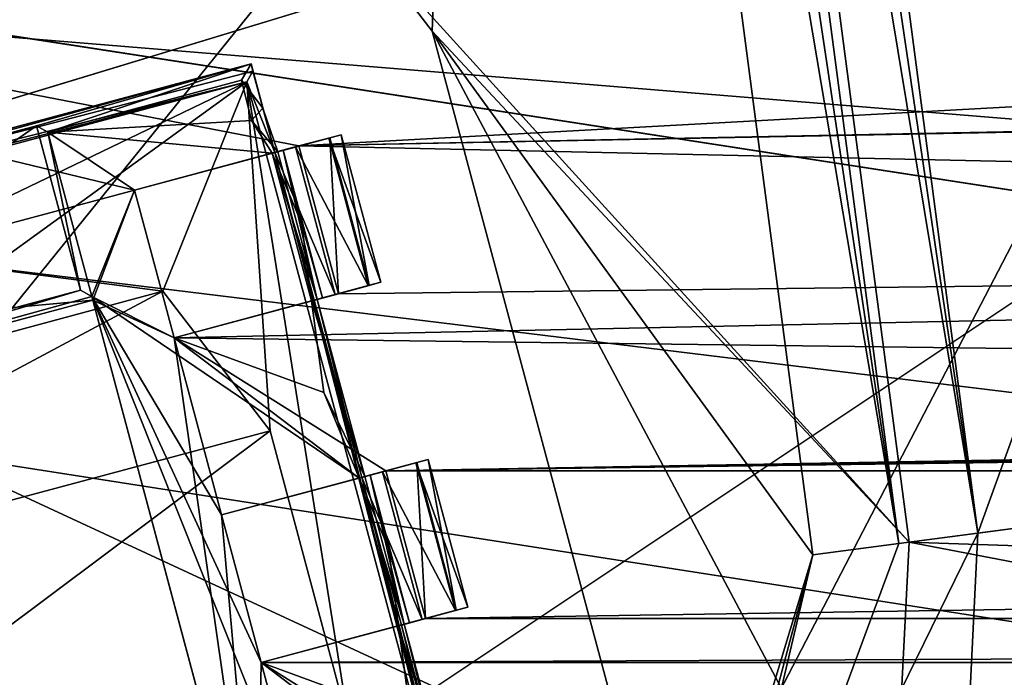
# Model space of a CAD drawing. Header units: millimetres. Extents: x -78 to 78, y -78 to 78.
# Tile 364 of 449: x -16.82 to -13.6, y 63.73 to 65.88. Entities that reach past the tile are written whole.
import ezdxf

# ---------------------------------------------------------------- set-up
doc = ezdxf.new("R2010")
doc.units = ezdxf.units.MM
doc.header["$LTSCALE"] = 41.718519
for name, color, linetype in [('10', 7, 'CONTINUOUS'), ('1023', 7, 'CONTINUOUS'), ('1129', 7, 'CONTINUOUS'), ('1153', 7, 'CONTINUOUS'), ('1745', 7, 'CONTINUOUS'), ('1769', 7, 'CONTINUOUS'), ('2704', 7, 'CONTINUOUS'), ('2720', 7, 'CONTINUOUS'), ('3549', 7, 'CONTINUOUS'), ('3584', 7, 'CONTINUOUS'), ('3587', 7, 'CONTINUOUS'), ('3612', 7, 'CONTINUOUS'), ('3613', 7, 'CONTINUOUS'), ('3615', 7, 'CONTINUOUS'), ('3637', 7, 'CONTINUOUS'), ('3640', 7, 'CONTINUOUS'), ('3643', 7, 'CONTINUOUS'), ('3645', 7, 'CONTINUOUS'), ('3667', 7, 'CONTINUOUS'), ('3668', 7, 'CONTINUOUS'), ('3670', 7, 'CONTINUOUS'), ('3673', 7, 'CONTINUOUS'), ('3692', 7, 'CONTINUOUS'), ('3694', 7, 'CONTINUOUS'), ('3695', 7, 'CONTINUOUS'), ('3719', 7, 'CONTINUOUS'), ('3720', 7, 'CONTINUOUS'), ('3722', 7, 'CONTINUOUS'), ('3724', 7, 'CONTINUOUS'), ('3741', 7, 'CONTINUOUS'), ('3744', 7, 'CONTINUOUS'), ('3745', 7, 'CONTINUOUS'), ('3769', 7, 'CONTINUOUS'), ('3770', 7, 'CONTINUOUS'), ('3773', 7, 'CONTINUOUS'), ('3797', 7, 'CONTINUOUS'), ('3798', 7, 'CONTINUOUS'), ('3800', 7, 'CONTINUOUS'), ('3823', 7, 'CONTINUOUS'), ('3825', 7, 'CONTINUOUS'), ('3877', 7, 'CONTINUOUS'), ('6', 7, 'CONTINUOUS'), ('845', 7, 'CONTINUOUS'), ('847', 7, 'CONTINUOUS'), ('870', 7, 'CONTINUOUS'), ('873', 7, 'CONTINUOUS'), ('919', 7, 'CONTINUOUS'), ('920', 7, 'CONTINUOUS'), ('943', 7, 'CONTINUOUS'), ('968', 7, 'CONTINUOUS')]:
    doc.layers.add(name, color=color, linetype=linetype)

msp = doc.modelspace()

# ---------------------------------------------------------------- linework, layer by layer
at = {"layer": '10', "linetype": 'CONTINUOUS'}
for points in [[(-45.7061, 61.0325, -2), (-35.7207, 67.3652, -2), (-2.1202, 62.1222, -2), (-45.7061, 61.0325, -2)], [(12.1176, 64.5267, -2), (-35.7207, 67.3652, -2), (12.9863, 67.3679, -2), (12.1176, 64.5267, -2)], [(-2.1202, 62.1222, -2), (-35.7207, 67.3652, -2), (0, 63, -2), (-2.1202, 62.1222, -2)], [(0, 63, -2), (-35.7207, 67.3652, -2), (12.2508, 63.4403, -2), (0, 63, -2)], [(-35.7207, 67.3652, -2), (12.1176, 64.5267, -2), (12.5431, 64.3966, -2), (-35.7207, 67.3652, -2)], [(12.2508, 63.4403, -2), (-35.7207, 67.3652, -2), (12.5431, 64.3966, -2), (12.2508, 63.4403, -2)]]:
    msp.add_3dface(points, dxfattribs=at)
at = {"layer": '1023', "color": 7, "linetype": 'CONTINUOUS'}
for points in [[(-14.7446, 70.5276, 22.2), (-13.9075, 64.169, 22.2), (-15.7007, 66.1437, 22.2), (-14.7446, 70.5276, 22.2)], [(-19.1711, 65.3654, 22.2), (-22.4946, 68.451, 22.2), (-16.0801, 66.1937, 22.2), (-19.1711, 65.3654, 22.2)], [(-15.7007, 66.1437, 22.2), (-13.9075, 64.169, 22.2), (-15.4677, 65.8401, 22.2), (-15.7007, 66.1437, 22.2)], [(-13.9075, 64.169, 22.2), (-13.9661, 63.0151, 22.2), (-15.4677, 65.8401, 22.2), (-13.9075, 64.169, 22.2)], [(-13.9661, 63.0151, 22.2), (-14.6395, 62.7491, 22.2), (-15.4677, 65.8401, 22.2), (-13.9661, 63.0151, 22.2)]]:
    msp.add_3dface(points, dxfattribs=at)
at = {"layer": '1129', "color": 7, "linetype": 'CONTINUOUS'}
for points in [[(-14.7446, 70.5276, 22.2), (-12.0794, 71.0069, 22.9248), (-8.541, 64.8756, 23.6504), (-14.7446, 70.5276, 22.2)], [(-14.7446, 70.5276, 22.2), (-8.541, 64.8756, 23.6504), (-13.9075, 64.169, 22.2), (-14.7446, 70.5276, 22.2)]]:
    msp.add_3dface(points, dxfattribs=at)
at = {"layer": '1153', "color": 7, "linetype": 'CONTINUOUS'}
for points in [[(-8.541, 64.8756, 23.6504), (-8.4236, 63.9839, 23.6629), (-13.9075, 64.169, 22.2), (-8.541, 64.8756, 23.6504)], [(-13.9075, 64.169, 22.2), (-8.3066, 63.0947, 23.7), (-13.9661, 63.0151, 22.2), (-13.9075, 64.169, 22.2)], [(-8.4236, 63.9839, 23.6629), (-8.3066, 63.0947, 23.7), (-13.9075, 64.169, 22.2), (-8.4236, 63.9839, 23.6629)]]:
    msp.add_3dface(points, dxfattribs=at)
at = {"layer": '1745', "linetype": 'CONTINUOUS'}
for points in [[(-7.9703, 75.9162, 28.7), (-31.0424, 69.7372, 28.7), (-28.8782, 50.0362, 28.7), (-7.9703, 75.9162, 28.7)], [(-19.091, 54.5266, 28.7), (-7.9703, 75.9162, 28.7), (-28.8782, 50.0362, 28.7), (-19.091, 54.5266, 28.7)], [(-8.651, 57.1209, 28.7), (-7.9703, 75.9162, 28.7), (-19.091, 54.5266, 28.7), (-8.651, 57.1209, 28.7)]]:
    msp.add_3dface(points, dxfattribs=at)
at = {"layer": '1769', "linetype": 'CONTINUOUS'}
for points in [[(-27.6073, 68.005, 26.2), (-10.0938, 72.6977, 26.2), (-10.352, 59.2515, 26.2), (-27.6073, 68.005, 26.2)], [(-24.562, 60.6528, 26.2), (-27.6073, 68.005, 26.2), (-14.9868, 55.9316, 26.2), (-24.562, 60.6528, 26.2)], [(-27.6073, 68.005, 26.2), (-10.352, 59.2515, 26.2), (-12.3647, 57.1714, 26.2), (-27.6073, 68.005, 26.2)], [(-27.6073, 68.005, 26.2), (-12.3647, 57.1714, 26.2), (-14.9868, 55.9316, 26.2), (-27.6073, 68.005, 26.2)]]:
    msp.add_3dface(points, dxfattribs=at)
at = {"layer": '2704', "linetype": 'CONTINUOUS'}
for points in [[(-1.5819, 66.25, 21.67), (-21.6345, 66.5724, 21.67), (-15.9035, 65.4645, 21.67), (-1.5819, 66.25, 21.67)], [(-21.6345, 66.5724, 21.67), (-18.4216, 64.7898, 21.67), (-16.4414, 65.3204, 21.67), (-21.6345, 66.5724, 21.67)], [(-15.9035, 65.4645, 21.67), (-21.6345, 66.5724, 21.67), (-16.4414, 65.3204, 21.67), (-15.9035, 65.4645, 21.67)], [(-1.5819, 65.75, 21.67), (-1.5819, 66.25, 21.67), (-15.9035, 65.4645, 21.67), (-1.5819, 65.75, 21.67)], [(-1.5819, 65.15, 21.67), (-1.025, 65.75, 21.67), (-15.9035, 65.4645, 21.67), (-1.5819, 65.15, 21.67)], [(-1.025, 65.75, 21.67), (-1.5819, 65.75, 21.67), (-15.9035, 65.4645, 21.67), (-1.025, 65.75, 21.67)], [(-1.5819, 65.15, 21.67), (-15.9035, 65.4645, 21.67), (-15.7741, 64.9815, 21.67), (-1.5819, 65.15, 21.67)], [(-18.4216, 64.7898, 21.67), (-16.5779, 64.9605, 21.67), (-16.4414, 65.3204, 21.67), (-18.4216, 64.7898, 21.67)], [(-16.4414, 65.3204, 21.67), (-16.5779, 64.9605, 21.67), (-16.312, 64.8374, 21.67), (-16.4414, 65.3204, 21.67)], [(-1.5819, 64.65, 21.67), (-1.5819, 65.15, 21.67), (-16.312, 64.8374, 21.67), (-1.5819, 64.65, 21.67)], [(-16.312, 64.8374, 21.67), (-1.5819, 65.15, 21.67), (-15.7741, 64.9815, 21.67), (-16.312, 64.8374, 21.67)], [(-18.1234, 64.5464, 21.67), (-16.5779, 64.9605, 21.67), (-18.4216, 64.7898, 21.67), (-18.1234, 64.5464, 21.67)], [(-16.5779, 64.9605, 21.67), (-16.0407, 62.9557, 21.67), (-16.312, 64.8374, 21.67), (-16.5779, 64.9605, 21.67)], [(-15.6188, 64.402, 21.67), (-1.5819, 64.65, 21.67), (-16.312, 64.8374, 21.67), (-15.6188, 64.402, 21.67)], [(-16.0407, 62.9557, 21.67), (-16.1567, 64.2579, 21.67), (-16.312, 64.8374, 21.67), (-16.0407, 62.9557, 21.67)], [(-16.1567, 64.2579, 21.67), (-15.6188, 64.402, 21.67), (-16.312, 64.8374, 21.67), (-16.1567, 64.2579, 21.67)], [(16.312, 64.8374, 21.67), (1.5819, 64.65, 21.67), (-15.6188, 64.402, 21.67), (16.312, 64.8374, 21.67)], [(15.6188, 64.4019, 21.67), (16.312, 64.8374, 21.67), (-15.6188, 64.402, 21.67), (15.6188, 64.4019, 21.67)], [(1.5819, 64.65, 21.67), (1.025, 64.65, 21.67), (-15.6188, 64.402, 21.67), (1.5819, 64.65, 21.67)], [(1.025, 64.65, 21.67), (-1.025, 64.65, 21.67), (-15.6188, 64.402, 21.67), (1.025, 64.65, 21.67)], [(-1.025, 64.65, 21.67), (-1.5819, 64.65, 21.67), (-15.6188, 64.402, 21.67), (-1.025, 64.65, 21.67)], [(-15.4894, 63.919, 21.67), (15.6188, 64.4019, 21.67), (-15.6188, 64.402, 21.67), (-15.4894, 63.919, 21.67)], [(15.4894, 63.919, 21.67), (15.6188, 64.4019, 21.67), (-15.4894, 63.919, 21.67), (15.4894, 63.919, 21.67)], [(-16.0407, 62.9557, 21.67), (-16.0273, 63.7749, 21.67), (-16.1567, 64.2579, 21.67), (-16.0407, 62.9557, 21.67)], [(16.0273, 63.7748, 21.67), (15.4894, 63.919, 21.67), (-16.0273, 63.7749, 21.67), (16.0273, 63.7748, 21.67)], [(-16.0273, 63.7749, 21.67), (15.4894, 63.919, 21.67), (-15.4894, 63.919, 21.67), (-16.0273, 63.7749, 21.67)], [(-16.0407, 62.9557, 21.67), (-15.872, 63.1953, 21.67), (-16.0273, 63.7749, 21.67), (-16.0407, 62.9557, 21.67)], [(-15.3341, 63.3395, 21.67), (16.0273, 63.7748, 21.67), (-16.0273, 63.7749, 21.67), (-15.3341, 63.3395, 21.67)], [(-15.872, 63.1953, 21.67), (-15.3341, 63.3395, 21.67), (-16.0273, 63.7749, 21.67), (-15.872, 63.1953, 21.67)], [(15.3341, 63.3394, 21.67), (16.0273, 63.7748, 21.67), (-15.3341, 63.3395, 21.67), (15.3341, 63.3394, 21.67)]]:
    msp.add_3dface(points, dxfattribs=at)
at = {"layer": '2720', "linetype": 'CONTINUOUS'}
for points in [[(-21.6495, 66.5675, 20.074), (21.6343, 66.5724, 20.074), (10.8681, 61.5473, 20.074), (-21.6495, 66.5675, 20.074)], [(-41.1446, 56.6312, 20.074), (-21.6495, 66.5675, 20.074), (-10.8403, 61.5523, 20.074), (-41.1446, 56.6312, 20.074)], [(-10.8403, 61.5523, 20.074), (-21.6495, 66.5675, 20.074), (10.8681, 61.5473, 20.074), (-10.8403, 61.5523, 20.074)]]:
    msp.add_3dface(points, dxfattribs=at)
at = {"layer": '3549', "linetype": 'CONTINUOUS'}
for points in [[(-16.0376, 62.9439, 21.845), (-16.5779, 64.9605, 21.67), (-16.5811, 64.9724, 21.845), (-16.0376, 62.9439, 21.845)], [(-16.0407, 62.9557, 21.67), (-16.5779, 64.9605, 21.67), (-16.0376, 62.9439, 21.845), (-16.0407, 62.9557, 21.67)]]:
    msp.add_3dface(points, dxfattribs=at)
at = {"layer": '3584', "linetype": 'CONTINUOUS'}
for points in [[(-16.1567, 64.2579, 21.67), (-16.0273, 63.7749, 21.67), (-16.1567, 64.2579, 21.845), (-16.1567, 64.2579, 21.67)], [(-16.0273, 63.7749, 21.67), (-16.0273, 63.7749, 21.845), (-16.1567, 64.2579, 21.845), (-16.0273, 63.7749, 21.67)]]:
    msp.add_3dface(points, dxfattribs=at)
at = {"layer": '3587', "linetype": 'CONTINUOUS'}
for points in [[(-16.5811, 64.9724, 21.845), (-18.1234, 64.5464, 21.67), (-16.6175, 64.9934, 22.27), (-16.5811, 64.9724, 21.845)], [(-16.6175, 64.9934, 22.27), (-18.1234, 64.5464, 21.67), (-18.1056, 64.5946, 22.27), (-16.6175, 64.9934, 22.27)], [(-16.5779, 64.9605, 21.67), (-18.1234, 64.5464, 21.67), (-16.5811, 64.9724, 21.845), (-16.5779, 64.9605, 21.67)]]:
    msp.add_3dface(points, dxfattribs=at)
at = {"layer": '3612', "linetype": 'CONTINUOUS'}
for points in [[(-15.6188, 64.402, 21.67), (-16.1567, 64.2579, 21.845), (-15.5181, 64.429, 21.7623), (-15.6188, 64.402, 21.67)], [(-16.1567, 64.2579, 21.845), (-15.7066, 64.3784, 21.8612), (-15.5181, 64.429, 21.7623), (-16.1567, 64.2579, 21.845)], [(-15.7066, 64.3784, 21.8612), (-15.4806, 64.439, 21.896), (-15.5181, 64.429, 21.7623), (-15.7066, 64.3784, 21.8612)], [(-15.4806, 64.439, 21.896), (-15.7066, 64.3784, 21.8612), (-15.6708, 64.3881, 22.1542), (-15.4806, 64.439, 21.896)], [(-15.6883, 64.3834, 22.4493), (-15.6979, 64.3808, 22.6698), (-15.5213, 64.4281, 22.5598), (-15.6883, 64.3834, 22.4493)], [(-15.5213, 64.4281, 22.5598), (-15.6979, 64.3808, 22.6698), (-15.6296, 64.3991, 22.652), (-15.5213, 64.4281, 22.5598)], [(-15.4806, 64.439, 22.421), (-15.6883, 64.3834, 22.4493), (-15.5213, 64.4281, 22.5598), (-15.4806, 64.439, 22.421)], [(-15.6883, 64.3834, 22.4493), (-15.4806, 64.439, 22.421), (-15.6708, 64.3881, 22.1542), (-15.6883, 64.3834, 22.4493)], [(-15.4806, 64.439, 22.421), (-15.4806, 64.439, 21.896), (-15.6708, 64.3881, 22.1542), (-15.4806, 64.439, 22.421)], [(-15.6188, 64.402, 21.67), (-16.1567, 64.2579, 21.67), (-16.1567, 64.2579, 21.845), (-15.6188, 64.402, 21.67)]]:
    msp.add_3dface(points, dxfattribs=at)
at = {"layer": '3613', "linetype": 'CONTINUOUS'}
for points in [[(-16.0273, 63.7749, 21.67), (-15.4894, 63.919, 21.67), (-15.3887, 63.946, 21.7623), (-16.0273, 63.7749, 21.67)], [(-16.0273, 63.7749, 21.845), (-16.0273, 63.7749, 21.67), (-15.3887, 63.946, 21.7623), (-16.0273, 63.7749, 21.845)], [(-15.5775, 63.8954, 21.8612), (-16.0273, 63.7749, 21.845), (-15.3887, 63.946, 21.7623), (-15.5775, 63.8954, 21.8612)], [(-15.5414, 63.9051, 22.1557), (-15.5775, 63.8954, 21.8612), (-15.3512, 63.9561, 21.896), (-15.5414, 63.9051, 22.1557)], [(-15.3512, 63.9561, 21.896), (-15.5775, 63.8954, 21.8612), (-15.3887, 63.946, 21.7623), (-15.3512, 63.9561, 21.896)], [(-15.5589, 63.9004, 22.4493), (-15.5414, 63.9051, 22.1557), (-15.3512, 63.9561, 22.421), (-15.5589, 63.9004, 22.4493)], [(-15.3919, 63.9451, 22.5598), (-15.5589, 63.9004, 22.4493), (-15.3512, 63.9561, 22.421), (-15.3919, 63.9451, 22.5598)], [(-15.5002, 63.9161, 22.652), (-15.5589, 63.9004, 22.4493), (-15.3919, 63.9451, 22.5598), (-15.5002, 63.9161, 22.652)], [(-15.3512, 63.9561, 22.421), (-15.5414, 63.9051, 22.1557), (-15.3512, 63.9561, 21.896), (-15.3512, 63.9561, 22.421)], [(-15.5685, 63.8978, 22.6698), (-15.5589, 63.9004, 22.4493), (-15.5002, 63.9161, 22.652), (-15.5685, 63.8978, 22.6698)]]:
    msp.add_3dface(points, dxfattribs=at)
at = {"layer": '3615', "linetype": 'CONTINUOUS'}
for points in [[(-16.7251, 65.5097, 21.845), (-16.6175, 64.9934, 22.27), (-16.7615, 65.5307, 22.27), (-16.7251, 65.5097, 21.845)], [(-16.5811, 64.9724, 21.845), (-16.6175, 64.9934, 22.27), (-16.7251, 65.5097, 21.845), (-16.5811, 64.9724, 21.845)]]:
    msp.add_3dface(points, dxfattribs=at)
at = {"layer": '3637', "linetype": 'CONTINUOUS'}
for points in [[(-15.7741, 64.9815, 21.67), (-15.9035, 65.4645, 21.67), (-15.8028, 65.4915, 21.7623), (-15.7741, 64.9815, 21.67)], [(-15.7653, 65.5015, 21.896), (-15.6734, 65.0085, 21.7623), (-15.8028, 65.4915, 21.7623), (-15.7653, 65.5015, 21.896)], [(-15.6734, 65.0085, 21.7623), (-15.7741, 64.9815, 21.67), (-15.8028, 65.4915, 21.7623), (-15.6734, 65.0085, 21.7623)], [(-15.6359, 65.0186, 21.896), (-15.6734, 65.0085, 21.7623), (-15.7653, 65.5015, 21.896), (-15.6359, 65.0186, 21.896)]]:
    msp.add_3dface(points, dxfattribs=at)
at = {"layer": '3640', "linetype": 'CONTINUOUS'}
for points in [[(-15.4894, 63.919, 21.67), (-15.6188, 64.402, 21.67), (-15.5181, 64.429, 21.7623), (-15.4894, 63.919, 21.67)], [(-15.4806, 64.439, 21.896), (-15.3887, 63.946, 21.7623), (-15.5181, 64.429, 21.7623), (-15.4806, 64.439, 21.896)], [(-15.3887, 63.946, 21.7623), (-15.4894, 63.919, 21.67), (-15.5181, 64.429, 21.7623), (-15.3887, 63.946, 21.7623)], [(-15.3512, 63.9561, 21.896), (-15.3887, 63.946, 21.7623), (-15.4806, 64.439, 21.896), (-15.3512, 63.9561, 21.896)]]:
    msp.add_3dface(points, dxfattribs=at)
at = {"layer": '3643', "linetype": 'CONTINUOUS'}
for points in [[(-16.7615, 65.5307, 22.27), (-18.1056, 64.5946, 22.27), (-18.2495, 65.132, 22.27), (-16.7615, 65.5307, 22.27)], [(-16.6175, 64.9934, 22.27), (-18.1056, 64.5946, 22.27), (-16.7615, 65.5307, 22.27), (-16.6175, 64.9934, 22.27)]]:
    msp.add_3dface(points, dxfattribs=at)
at = {"layer": '3645', "linetype": 'CONTINUOUS'}
for points in [[(-16.0911, 65.6796, 21.845), (-16.0582, 65.5484, 21.845), (-16.7251, 65.5097, 21.845), (-16.0911, 65.6796, 21.845)], [(-16.0582, 65.5484, 21.845), (-15.9913, 65.441, 21.845), (-16.7251, 65.5097, 21.845), (-16.0582, 65.5484, 21.845)], [(-16.4414, 65.3204, 21.845), (-16.5811, 64.9724, 21.845), (-16.7251, 65.5097, 21.845), (-16.4414, 65.3204, 21.845)], [(-15.9913, 65.441, 21.845), (-16.4414, 65.3204, 21.845), (-16.7251, 65.5097, 21.845), (-15.9913, 65.441, 21.845)], [(-16.312, 64.8374, 21.845), (-16.5811, 64.9724, 21.845), (-16.4414, 65.3204, 21.845), (-16.312, 64.8374, 21.845)], [(-16.0376, 62.9439, 21.845), (-16.5811, 64.9724, 21.845), (-15.872, 63.1953, 21.845), (-16.0376, 62.9439, 21.845)], [(-16.5811, 64.9724, 21.845), (-15.7066, 64.3784, 21.8612), (-16.1567, 64.2579, 21.845), (-16.5811, 64.9724, 21.845)], [(-15.7066, 64.3784, 21.8612), (-16.5811, 64.9724, 21.845), (-16.312, 64.8374, 21.845), (-15.7066, 64.3784, 21.8612)], [(-15.872, 63.1953, 21.845), (-16.5811, 64.9724, 21.845), (-16.0273, 63.7749, 21.845), (-15.872, 63.1953, 21.845)], [(-16.0273, 63.7749, 21.845), (-16.5811, 64.9724, 21.845), (-16.1567, 64.2579, 21.845), (-16.0273, 63.7749, 21.845)], [(-15.8622, 64.9579, 21.845), (-15.8219, 64.6581, 21.845), (-16.312, 64.8374, 21.845), (-15.8622, 64.9579, 21.845)], [(-15.8219, 64.6581, 21.845), (-15.7066, 64.3784, 21.8612), (-16.312, 64.8374, 21.845), (-15.8219, 64.6581, 21.845)], [(-15.5775, 63.8954, 21.8612), (-15.5372, 63.5956, 21.845), (-16.0273, 63.7749, 21.845), (-15.5775, 63.8954, 21.8612)], [(-15.5372, 63.5956, 21.845), (-15.4219, 63.3159, 21.8612), (-16.0273, 63.7749, 21.845), (-15.5372, 63.5956, 21.845)], [(-15.4219, 63.3159, 21.8612), (-15.872, 63.1953, 21.845), (-16.0273, 63.7749, 21.845), (-15.4219, 63.3159, 21.8612)]]:
    msp.add_3dface(points, dxfattribs=at)
at = {"layer": '3667', "linetype": 'CONTINUOUS'}
for points in [[(-16.312, 64.8374, 21.67), (-15.7741, 64.9815, 21.67), (-15.6734, 65.0085, 21.7623), (-16.312, 64.8374, 21.67)], [(-16.312, 64.8374, 21.845), (-16.312, 64.8374, 21.67), (-15.6734, 65.0085, 21.7623), (-16.312, 64.8374, 21.845)], [(-15.8622, 64.9579, 21.845), (-16.312, 64.8374, 21.845), (-15.6734, 65.0085, 21.7623), (-15.8622, 64.9579, 21.845)], [(-15.8261, 64.9676, 22.1557), (-15.8622, 64.9579, 21.845), (-15.6359, 65.0186, 21.896), (-15.8261, 64.9676, 22.1557)], [(-15.6359, 65.0186, 21.896), (-15.8622, 64.9579, 21.845), (-15.6734, 65.0085, 21.7623), (-15.6359, 65.0186, 21.896)], [(-15.8436, 64.9629, 22.4493), (-15.8261, 64.9676, 22.1557), (-15.6359, 65.0186, 22.421), (-15.8436, 64.9629, 22.4493)], [(-15.6766, 65.0077, 22.5598), (-15.8436, 64.9629, 22.4493), (-15.6359, 65.0186, 22.421), (-15.6766, 65.0077, 22.5598)], [(-15.7849, 64.9786, 22.652), (-15.8436, 64.9629, 22.4493), (-15.6766, 65.0077, 22.5598), (-15.7849, 64.9786, 22.652)], [(-15.6359, 65.0186, 22.421), (-15.8261, 64.9676, 22.1557), (-15.6359, 65.0186, 21.896), (-15.6359, 65.0186, 22.421)], [(-15.8532, 64.9603, 22.6698), (-15.8436, 64.9629, 22.4493), (-15.7849, 64.9786, 22.652), (-15.8532, 64.9603, 22.6698)]]:
    msp.add_3dface(points, dxfattribs=at)
at = {"layer": '3668', "linetype": 'CONTINUOUS'}
for points in [[(-15.9035, 65.4645, 21.67), (-16.4414, 65.3204, 21.845), (-15.8028, 65.4915, 21.7623), (-15.9035, 65.4645, 21.67)], [(-16.4414, 65.3204, 21.845), (-15.9913, 65.441, 21.845), (-15.8028, 65.4915, 21.7623), (-16.4414, 65.3204, 21.845)], [(-15.9913, 65.441, 21.845), (-15.7653, 65.5015, 21.896), (-15.8028, 65.4915, 21.7623), (-15.9913, 65.441, 21.845)], [(-15.7653, 65.5015, 21.896), (-15.9913, 65.441, 21.845), (-15.9555, 65.4506, 22.1542), (-15.7653, 65.5015, 21.896)], [(-15.973, 65.4459, 22.4493), (-15.9826, 65.4433, 22.6698), (-15.806, 65.4906, 22.5598), (-15.973, 65.4459, 22.4493)], [(-15.806, 65.4906, 22.5598), (-15.9826, 65.4433, 22.6698), (-15.9143, 65.4616, 22.652), (-15.806, 65.4906, 22.5598)], [(-15.7653, 65.5015, 22.421), (-15.973, 65.4459, 22.4493), (-15.806, 65.4906, 22.5598), (-15.7653, 65.5015, 22.421)], [(-15.973, 65.4459, 22.4493), (-15.7653, 65.5015, 22.421), (-15.9555, 65.4506, 22.1542), (-15.973, 65.4459, 22.4493)], [(-15.7653, 65.5015, 22.421), (-15.7653, 65.5015, 21.896), (-15.9555, 65.4506, 22.1542), (-15.7653, 65.5015, 22.421)], [(-15.9035, 65.4645, 21.67), (-16.4414, 65.3204, 21.67), (-16.4414, 65.3204, 21.845), (-15.9035, 65.4645, 21.67)]]:
    msp.add_3dface(points, dxfattribs=at)
at = {"layer": '3670', "linetype": 'CONTINUOUS'}
for points in [[(-15.3512, 63.9561, 22.421), (-15.3512, 63.9561, 21.896), (-15.4806, 64.439, 22.421), (-15.3512, 63.9561, 22.421)], [(-15.3512, 63.9561, 21.896), (-15.4806, 64.439, 21.896), (-15.4806, 64.439, 22.421), (-15.3512, 63.9561, 21.896)]]:
    msp.add_3dface(points, dxfattribs=at)
at = {"layer": '3673', "linetype": 'CONTINUOUS'}
for points in [[(-18.958, 64.9566, 22.47), (-16.0602, 65.7331, 22.47), (-18.2495, 65.132, 22.27), (-18.958, 64.9566, 22.47)], [(-16.0602, 65.7331, 22.47), (-16.7615, 65.5307, 22.27), (-18.2495, 65.132, 22.27), (-16.0602, 65.7331, 22.47)], [(-16.0602, 65.7331, 22.47), (-16.7251, 65.5097, 21.845), (-16.7615, 65.5307, 22.27), (-16.0602, 65.7331, 22.47)], [(-16.0602, 65.7331, 22.47), (-16.0911, 65.6796, 21.845), (-16.7251, 65.5097, 21.845), (-16.0602, 65.7331, 22.47)]]:
    msp.add_3dface(points, dxfattribs=at)
at = {"layer": '3692', "linetype": 'CONTINUOUS'}
for points in [[(-16.4414, 65.3204, 21.67), (-16.312, 64.8374, 21.67), (-16.4414, 65.3204, 21.845), (-16.4414, 65.3204, 21.67)], [(-16.312, 64.8374, 21.67), (-16.312, 64.8374, 21.845), (-16.4414, 65.3204, 21.845), (-16.312, 64.8374, 21.67)]]:
    msp.add_3dface(points, dxfattribs=at)
at = {"layer": '3694', "linetype": 'CONTINUOUS'}
for points in [[(-15.6708, 64.3881, 22.1542), (-15.7066, 64.3784, 21.8612), (-15.609, 64.1458, 21.9003), (-15.6708, 64.3881, 22.1542)], [(-15.5589, 63.9004, 22.4493), (-15.6883, 64.3834, 22.4493), (-15.6708, 64.3881, 22.1542), (-15.5589, 63.9004, 22.4493)], [(-15.5414, 63.9051, 22.1557), (-15.5589, 63.9004, 22.4493), (-15.6708, 64.3881, 22.1542), (-15.5414, 63.9051, 22.1557)], [(-15.5414, 63.9051, 22.1557), (-15.6708, 64.3881, 22.1542), (-15.609, 64.1458, 21.9003), (-15.5414, 63.9051, 22.1557)], [(-15.5775, 63.8954, 21.8612), (-15.5414, 63.9051, 22.1557), (-15.609, 64.1458, 21.9003), (-15.5775, 63.8954, 21.8612)]]:
    msp.add_3dface(points, dxfattribs=at)
at = {"layer": '3695', "linetype": 'CONTINUOUS'}
for points in [[(-16.0602, 65.7331, 22.47), (-16.0221, 65.588, 22.46), (-16.0911, 65.6796, 21.845), (-16.0602, 65.7331, 22.47)], [(-16.0911, 65.6796, 21.845), (-16.0221, 65.588, 22.46), (-16.0582, 65.5484, 21.845), (-16.0911, 65.6796, 21.845)], [(-16.0221, 65.588, 22.46), (-15.973, 65.4459, 22.4493), (-16.0582, 65.5484, 21.845), (-16.0221, 65.588, 22.46)], [(-16.0582, 65.5484, 21.845), (-15.973, 65.4459, 22.4493), (-15.9913, 65.441, 21.845), (-16.0582, 65.5484, 21.845)], [(-15.973, 65.4459, 22.4493), (-15.8436, 64.9629, 22.4493), (-15.9913, 65.441, 21.845), (-15.973, 65.4459, 22.4493)], [(-15.9913, 65.441, 21.845), (-15.8436, 64.9629, 22.4493), (-15.8622, 64.9579, 21.845), (-15.9913, 65.441, 21.845)], [(-15.8436, 64.9629, 22.4493), (-15.6883, 64.3834, 22.4493), (-15.8622, 64.9579, 21.845), (-15.8436, 64.9629, 22.4493)], [(-15.8622, 64.9579, 21.845), (-15.6883, 64.3834, 22.4493), (-15.8219, 64.6581, 21.845), (-15.8622, 64.9579, 21.845)], [(-15.8219, 64.6581, 21.845), (-15.6883, 64.3834, 22.4493), (-15.7066, 64.3784, 21.8612), (-15.8219, 64.6581, 21.845)], [(-15.6883, 64.3834, 22.4493), (-15.5589, 63.9004, 22.4493), (-15.7066, 64.3784, 21.8612), (-15.6883, 64.3834, 22.4493)], [(-15.7066, 64.3784, 21.8612), (-15.5589, 63.9004, 22.4493), (-15.5775, 63.8954, 21.8612), (-15.7066, 64.3784, 21.8612)], [(-15.5589, 63.9004, 22.4493), (-15.4036, 63.3208, 22.4493), (-15.5775, 63.8954, 21.8612), (-15.5589, 63.9004, 22.4493)], [(-15.5775, 63.8954, 21.8612), (-15.4036, 63.3208, 22.4493), (-15.5372, 63.5956, 21.845), (-15.5775, 63.8954, 21.8612)]]:
    msp.add_3dface(points, dxfattribs=at)
at = {"layer": '3719', "linetype": 'CONTINUOUS'}
for points in [[(-15.9555, 65.4506, 22.1542), (-15.9913, 65.441, 21.845), (-15.8937, 65.2083, 21.9003), (-15.9555, 65.4506, 22.1542)], [(-15.8436, 64.9629, 22.4493), (-15.973, 65.4459, 22.4493), (-15.9555, 65.4506, 22.1542), (-15.8436, 64.9629, 22.4493)], [(-15.8261, 64.9676, 22.1557), (-15.8436, 64.9629, 22.4493), (-15.9555, 65.4506, 22.1542), (-15.8261, 64.9676, 22.1557)], [(-15.8261, 64.9676, 22.1557), (-15.9555, 65.4506, 22.1542), (-15.8937, 65.2083, 21.9003), (-15.8261, 64.9676, 22.1557)], [(-15.8622, 64.9579, 21.845), (-15.8261, 64.9676, 22.1557), (-15.8937, 65.2083, 21.9003), (-15.8622, 64.9579, 21.845)]]:
    msp.add_3dface(points, dxfattribs=at)
at = {"layer": '3720', "linetype": 'CONTINUOUS'}
for points in [[(-15.6359, 65.0186, 22.421), (-15.6359, 65.0186, 21.896), (-15.7653, 65.5015, 22.421), (-15.6359, 65.0186, 22.421)], [(-15.6359, 65.0186, 21.896), (-15.7653, 65.5015, 21.896), (-15.7653, 65.5015, 22.421), (-15.6359, 65.0186, 21.896)]]:
    msp.add_3dface(points, dxfattribs=at)
at = {"layer": '3722', "linetype": 'CONTINUOUS'}
for points in [[(-15.3919, 63.9451, 22.5598), (-15.5213, 64.4281, 22.5598), (-15.6296, 64.3991, 22.652), (-15.3919, 63.9451, 22.5598)], [(-15.3512, 63.9561, 22.421), (-15.4806, 64.439, 22.421), (-15.5213, 64.4281, 22.5598), (-15.3512, 63.9561, 22.421)], [(-15.3919, 63.9451, 22.5598), (-15.3512, 63.9561, 22.421), (-15.5213, 64.4281, 22.5598), (-15.3919, 63.9451, 22.5598)], [(-15.5002, 63.9161, 22.652), (-15.3919, 63.9451, 22.5598), (-15.6296, 64.3991, 22.652), (-15.5002, 63.9161, 22.652)]]:
    msp.add_3dface(points, dxfattribs=at)
at = {"layer": '3724', "linetype": 'CONTINUOUS'}
for points in [[(-15.5685, 63.8978, 22.6698), (-15.4132, 63.3183, 22.6698), (-15.5589, 63.9004, 22.4493), (-15.5685, 63.8978, 22.6698)], [(-15.4132, 63.3183, 22.6698), (-15.4036, 63.3208, 22.4493), (-15.5589, 63.9004, 22.4493), (-15.4132, 63.3183, 22.6698)]]:
    msp.add_3dface(points, dxfattribs=at)
at = {"layer": '3741', "linetype": 'CONTINUOUS'}
for points in [[(-15.5002, 63.9161, 22.652), (-15.6296, 64.3991, 22.652), (-15.6979, 64.3808, 22.6698), (-15.5002, 63.9161, 22.652)], [(-15.5685, 63.8978, 22.6698), (-15.5002, 63.9161, 22.652), (-15.6979, 64.3808, 22.6698), (-15.5685, 63.8978, 22.6698)]]:
    msp.add_3dface(points, dxfattribs=at)
at = {"layer": '3744', "linetype": 'CONTINUOUS'}
msp.add_3dface([(-15.7066, 64.3784, 21.8612), (-15.5775, 63.8954, 21.8612), (-15.609, 64.1458, 21.9003), (-15.7066, 64.3784, 21.8612)], dxfattribs=at)
at = {"layer": '3745', "linetype": 'CONTINUOUS'}
for points in [[(-15.8532, 64.9603, 22.6698), (-15.6979, 64.3808, 22.6698), (-15.8436, 64.9629, 22.4493), (-15.8532, 64.9603, 22.6698)], [(-15.6979, 64.3808, 22.6698), (-15.6883, 64.3834, 22.4493), (-15.8436, 64.9629, 22.4493), (-15.6979, 64.3808, 22.6698)]]:
    msp.add_3dface(points, dxfattribs=at)
at = {"layer": '3769', "linetype": 'CONTINUOUS'}
msp.add_3dface([(-15.9913, 65.441, 21.845), (-15.8622, 64.9579, 21.845), (-15.8937, 65.2083, 21.9003), (-15.9913, 65.441, 21.845)], dxfattribs=at)
at = {"layer": '3770', "linetype": 'CONTINUOUS'}
for points in [[(-15.6766, 65.0077, 22.5598), (-15.806, 65.4906, 22.5598), (-15.9143, 65.4616, 22.652), (-15.6766, 65.0077, 22.5598)], [(-15.6359, 65.0186, 22.421), (-15.7653, 65.5015, 22.421), (-15.806, 65.4906, 22.5598), (-15.6359, 65.0186, 22.421)], [(-15.6766, 65.0077, 22.5598), (-15.6359, 65.0186, 22.421), (-15.806, 65.4906, 22.5598), (-15.6766, 65.0077, 22.5598)], [(-15.7849, 64.9786, 22.652), (-15.6766, 65.0077, 22.5598), (-15.9143, 65.4616, 22.652), (-15.7849, 64.9786, 22.652)]]:
    msp.add_3dface(points, dxfattribs=at)
at = {"layer": '3773', "linetype": 'CONTINUOUS'}
for points in [[(-16.0538, 65.7089, 22.67), (-16.0735, 65.6747, 23.47), (-15.9826, 65.4433, 22.6698), (-16.0538, 65.7089, 22.67)], [(-16.0735, 65.6747, 23.47), (-15.2468, 62.5894, 23.47), (-15.9826, 65.4433, 22.6698), (-16.0735, 65.6747, 23.47)], [(-15.9826, 65.4433, 22.6698), (-15.2468, 62.5894, 23.47), (-15.8532, 64.9603, 22.6698), (-15.9826, 65.4433, 22.6698)], [(-15.8532, 64.9603, 22.6698), (-15.2468, 62.5894, 23.47), (-15.6979, 64.3808, 22.6698), (-15.8532, 64.9603, 22.6698)], [(-15.6979, 64.3808, 22.6698), (-15.2468, 62.5894, 23.47), (-15.5685, 63.8978, 22.6698), (-15.6979, 64.3808, 22.6698)], [(-15.5685, 63.8978, 22.6698), (-15.2468, 62.5894, 23.47), (-15.4132, 63.3183, 22.6698), (-15.5685, 63.8978, 22.6698)]]:
    msp.add_3dface(points, dxfattribs=at)
at = {"layer": '3797', "linetype": 'CONTINUOUS'}
for points in [[(-15.7849, 64.9786, 22.652), (-15.9143, 65.4616, 22.652), (-15.9826, 65.4433, 22.6698), (-15.7849, 64.9786, 22.652)], [(-15.8532, 64.9603, 22.6698), (-15.7849, 64.9786, 22.652), (-15.9826, 65.4433, 22.6698), (-15.8532, 64.9603, 22.6698)]]:
    msp.add_3dface(points, dxfattribs=at)
at = {"layer": '3798', "linetype": 'CONTINUOUS'}
for points in [[(-16.0538, 65.7089, 22.67), (-15.9826, 65.4433, 22.6698), (-16.0602, 65.7331, 22.47), (-16.0538, 65.7089, 22.67)], [(-16.0602, 65.7331, 22.47), (-15.9826, 65.4433, 22.6698), (-16.0221, 65.588, 22.46), (-16.0602, 65.7331, 22.47)], [(-16.0221, 65.588, 22.46), (-15.9826, 65.4433, 22.6698), (-15.973, 65.4459, 22.4493), (-16.0221, 65.588, 22.46)]]:
    msp.add_3dface(points, dxfattribs=at)
at = {"layer": '3800', "linetype": 'CONTINUOUS'}
for points in [[(-18.958, 64.9566, 22.47), (-16.0538, 65.7089, 22.67), (-16.0602, 65.7331, 22.47), (-18.958, 64.9566, 22.47)], [(-18.958, 64.9566, 22.67), (-16.0538, 65.7089, 22.67), (-18.958, 64.9566, 22.47), (-18.958, 64.9566, 22.67)]]:
    msp.add_3dface(points, dxfattribs=at)
at = {"layer": '3823', "linetype": 'CONTINUOUS'}
for points in [[(-16.0735, 65.6747, 23.47), (-18.3679, 65.06, 23.47), (-17.8821, 64.8049, 23.47), (-16.0735, 65.6747, 23.47)], [(-16.9162, 65.0638, 23.47), (-16.0735, 65.6747, 23.47), (-17.8821, 64.8049, 23.47), (-16.9162, 65.0638, 23.47)], [(-16.3487, 64.9898, 23.47), (-16.0735, 65.6747, 23.47), (-16.9162, 65.0638, 23.47), (-16.3487, 64.9898, 23.47)], [(-15.9976, 64.5334, 23.47), (-16.0735, 65.6747, 23.47), (-16.3487, 64.9898, 23.47), (-15.9976, 64.5334, 23.47)], [(-15.2468, 62.5894, 23.47), (-16.0735, 65.6747, 23.47), (-15.7388, 63.5675, 23.47), (-15.2468, 62.5894, 23.47)], [(-15.7388, 63.5675, 23.47), (-16.0735, 65.6747, 23.47), (-15.9976, 64.5334, 23.47), (-15.7388, 63.5675, 23.47)]]:
    msp.add_3dface(points, dxfattribs=at)
at = {"layer": '3825', "linetype": 'CONTINUOUS'}
for points in [[(-16.3487, 64.9898, 23.47), (-16.9162, 65.0638, 23.47), (-18.3384, 64.4538, 23.47), (-16.3487, 64.9898, 23.47)], [(-18.4124, 63.8864, 23.47), (-15.9976, 64.5334, 23.47), (-16.3487, 64.9898, 23.47), (-18.4124, 63.8864, 23.47)], [(-18.4124, 63.8864, 23.47), (-16.3487, 64.9898, 23.47), (-18.3384, 64.4538, 23.47), (-18.4124, 63.8864, 23.47)], [(-18.4124, 63.8864, 23.47), (-18.1536, 62.9204, 23.47), (-15.9976, 64.5334, 23.47), (-18.4124, 63.8864, 23.47)], [(-18.1536, 62.9204, 23.47), (-15.7388, 63.5675, 23.47), (-15.9976, 64.5334, 23.47), (-18.1536, 62.9204, 23.47)]]:
    msp.add_3dface(points, dxfattribs=at)
at = {"layer": '3877', "linetype": 'CONTINUOUS'}
for points in [[(-16.0538, 65.7089, 22.67), (-18.958, 64.9566, 22.67), (-16.0735, 65.6747, 23.47), (-16.0538, 65.7089, 22.67)], [(-18.958, 64.9566, 22.67), (-18.3794, 65.0749, 22.97), (-16.0735, 65.6747, 23.47), (-18.958, 64.9566, 22.67)], [(-18.3794, 65.0749, 22.97), (-18.3679, 65.06, 23.47), (-16.0735, 65.6747, 23.47), (-18.3794, 65.0749, 22.97)]]:
    msp.add_3dface(points, dxfattribs=at)
at = {"layer": '6', "linetype": 'CONTINUOUS'}
for points in [[(-42.2902, 62.6652), (-9, 68), (-31.5711, 68.6928), (-42.2902, 62.6652)], [(-51.8914, 54.9785), (-9, 68), (-42.2902, 62.6652), (-51.8914, 54.9785)], [(-9, 68), (-51.8914, 54.9785), (-33, 52), (-9, 68)], [(-9, 51.3567), (-9, 68), (-33, 52), (-9, 51.3567)]]:
    msp.add_3dface(points, dxfattribs=at)
at = {"layer": '845', "color": 7, "linetype": 'CONTINUOUS'}
for points in [[(-9.7278, 62.0363, 26.0387), (-9.5951, 64.7368, 26.0387), (-13.7428, 62.9725, 23.3613), (-9.7278, 62.0363, 26.0387)], [(-9.5951, 64.7368, 26.0387), (-13.6826, 64.1987, 23.3613), (-13.7428, 62.9725, 23.3613), (-9.5951, 64.7368, 26.0387)]]:
    msp.add_3dface(points, dxfattribs=at)
at = {"layer": '847', "color": 7, "linetype": 'CONTINUOUS'}
for points in [[(-14.6903, 62.1401, 23.2), (-13.6826, 64.1987, 23.3613), (-13.941, 64.1646, 23.2412), (-14.6903, 62.1401, 23.2)], [(-13.6826, 64.1987, 23.3613), (-14.6903, 62.1401, 23.2), (-13.7428, 62.9725, 23.3613), (-13.6826, 64.1987, 23.3613)], [(-14.2225, 64.1276, 23.2), (-14.6903, 62.1401, 23.2), (-13.941, 64.1646, 23.2412), (-14.2225, 64.1276, 23.2)]]:
    msp.add_3dface(points, dxfattribs=at)
at = {"layer": '870', "color": 7, "linetype": 'CONTINUOUS'}
for points in [[(-10.6338, 72.6266, 26.0387), (-14.7085, 71.9911, 23.3613), (-13.6826, 64.1987, 23.3613), (-10.6338, 72.6266, 26.0387)], [(-9.5951, 64.7368, 26.0387), (-10.6338, 72.6266, 26.0387), (-13.6826, 64.1987, 23.3613), (-9.5951, 64.7368, 26.0387)]]:
    msp.add_3dface(points, dxfattribs=at)
at = {"layer": '873', "color": 7, "linetype": 'CONTINUOUS'}
for points in [[(-15.2391, 71.8492, 23.2), (-22.7271, 69.8428, 23.2), (-19.4747, 65.1325, 23.2), (-15.2391, 71.8492, 23.2)], [(-15.2391, 71.8492, 23.2), (-19.4747, 65.1325, 23.2), (-19.1711, 65.3654, 23.2), (-15.2391, 71.8492, 23.2)], [(-15.2391, 71.8492, 23.2), (-19.1711, 65.3654, 23.2), (-16.0801, 66.1937, 23.2), (-15.2391, 71.8492, 23.2)], [(-15.4677, 65.8401, 23.2), (-15.2391, 71.8492, 23.2), (-15.7007, 66.1437, 23.2), (-15.4677, 65.8401, 23.2)], [(-15.2391, 71.8492, 23.2), (-15.4677, 65.8401, 23.2), (-14.2225, 64.1276, 23.2), (-15.2391, 71.8492, 23.2)], [(-15.4677, 65.8401, 23.2), (-14.6395, 62.7491, 23.2), (-14.2225, 64.1276, 23.2), (-15.4677, 65.8401, 23.2)], [(-14.2225, 64.1276, 23.2), (-14.6895, 62.3697, 23.2), (-14.6903, 62.1401, 23.2), (-14.2225, 64.1276, 23.2)], [(-14.6395, 62.7491, 23.2), (-14.6895, 62.3697, 23.2), (-14.2225, 64.1276, 23.2), (-14.6395, 62.7491, 23.2)]]:
    msp.add_3dface(points, dxfattribs=at)
at = {"layer": '919', "color": 7, "linetype": 'CONTINUOUS'}
for points in [[(-14.7085, 71.9911, 23.3613), (-14.8312, 71.9609, 23.292), (-13.6826, 64.1987, 23.3613), (-14.7085, 71.9911, 23.3613)], [(-14.8312, 71.9609, 23.292), (-14.9624, 71.9268, 23.2413), (-13.6826, 64.1987, 23.3613), (-14.8312, 71.9609, 23.292)], [(-14.9624, 71.9268, 23.2413), (-15.0993, 71.8894, 23.2104), (-13.941, 64.1646, 23.2412), (-14.9624, 71.9268, 23.2413)], [(-13.6826, 64.1987, 23.3613), (-14.9624, 71.9268, 23.2413), (-13.941, 64.1646, 23.2412), (-13.6826, 64.1987, 23.3613)], [(-15.0993, 71.8894, 23.2104), (-15.2391, 71.8492, 23.2), (-13.941, 64.1646, 23.2412), (-15.0993, 71.8894, 23.2104)], [(-15.2391, 71.8492, 23.2), (-14.2225, 64.1276, 23.2), (-13.941, 64.1646, 23.2412), (-15.2391, 71.8492, 23.2)]]:
    msp.add_3dface(points, dxfattribs=at)
at = {"layer": '920', "color": 7, "linetype": 'CONTINUOUS'}
for points in [[(-15.4677, 65.8401, 22.2), (-14.6395, 62.7491, 22.2), (-15.4677, 65.8401, 23.2), (-15.4677, 65.8401, 22.2)], [(-14.6395, 62.7491, 22.2), (-14.6395, 62.7491, 23.2), (-15.4677, 65.8401, 23.2), (-14.6395, 62.7491, 22.2)]]:
    msp.add_3dface(points, dxfattribs=at)
at = {"layer": '943', "color": 7, "linetype": 'CONTINUOUS'}
for points in [[(-15.7007, 66.1437, 22.2), (-15.4677, 65.8401, 22.2), (-15.7007, 66.1437, 23.2), (-15.7007, 66.1437, 22.2)], [(-15.4677, 65.8401, 22.2), (-15.4677, 65.8401, 23.2), (-15.7007, 66.1437, 23.2), (-15.4677, 65.8401, 22.2)]]:
    msp.add_3dface(points, dxfattribs=at)
at = {"layer": '968', "color": 7, "linetype": 'CONTINUOUS'}
for points in [[(-19.1711, 65.3654, 22.2), (-16.0801, 66.1937, 22.2), (-19.1711, 65.3654, 23.2), (-19.1711, 65.3654, 22.2)], [(-19.1711, 65.3654, 23.2), (-16.0801, 66.1937, 22.2), (-16.0801, 66.1937, 23.2), (-19.1711, 65.3654, 23.2)]]:
    msp.add_3dface(points, dxfattribs=at)

doc.saveas('drawing.dxf')
